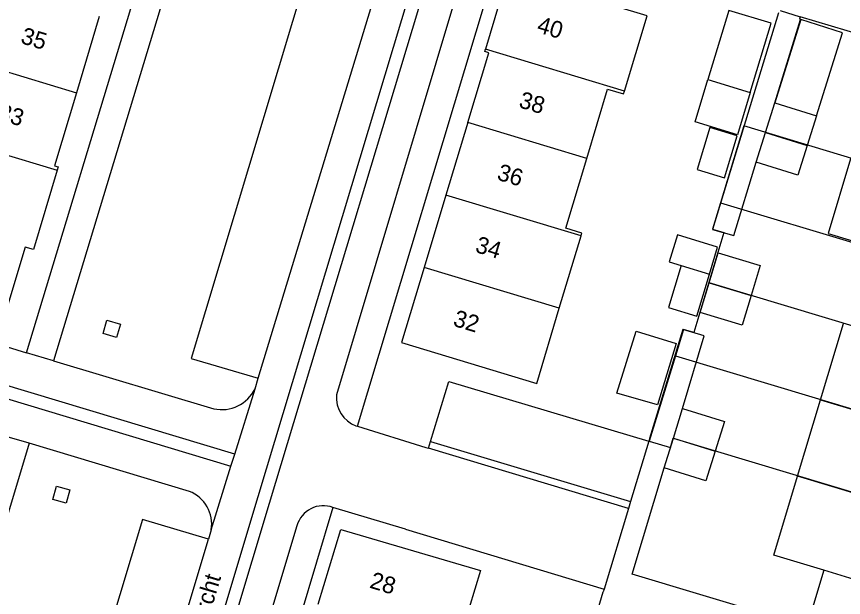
# Model space of a CAD drawing. Extents: x 194485 to 197793, y 468269 to 470822.
# Drawn here: x 197197 to 197256.1, y 468686 to 468727.5 of the extents above; entities that cross this region are included whole.
import ezdxf

# ---------------------------------------------------------------- set-up
doc = ezdxf.new("R2010")
doc.units = 0
for name, color, linetype in [('BGT grensvlak gebouwinstallatie plus 1', 7, 'Continuous'), ('BGT grensvlak onbegroeid terreindeel', 7, 'Continuous'), ('BGT grensvlak pand op maaiveld', 7, 'Continuous'), ('BGT grensvlak pand op maaiveld LR', 7, 'Continuous'), ('BGT grensvlak wegdeel', 7, 'Continuous'), ('BGT lijnelement scheiding muur', 7, 'Continuous'), ('BGT tekst huisnummerreeks', 7, 'Continuous'), ('BGT tekst openbare ruimte label weg', 7, 'Continuous'), ('GEM grensvlak WOZ_BRK percelen', 7, 'Continuous')]:
    doc.layers.add(name, color=color, linetype=linetype)

msp = doc.modelspace()

# ---------------------------------------------------------------- linework, layer by layer
at = {"layer": 'BGT grensvlak gebouwinstallatie plus 1'}
for points in [[(197249.428, 468722.038), (197250.921, 468726.978), (197247.896, 468727.892), (197246.404, 468722.952)], [(197254.169, 468720.356), (197256.033, 468726.299), (197253.046, 468727.236), (197251.182, 468721.293)], [(197256.603, 468717.287), (197254.997, 468711.95), (197257.771, 468711.115)], [(197254.678, 468687.899), (197253.729, 468684.745), (197258.985, 468683.164), (197259.934, 468686.318)]]:
    msp.add_lwpolyline(points, dxfattribs=at)
at = {"layer": 'BGT grensvlak onbegroeid terreindeel'}
for points in [[(197204.433, 468705.488), (197204.155, 468704.531), (197203.198, 468704.809), (197203.476, 468705.766), (197204.433, 468705.488)], [(197200.834, 468693.65), (197200.573, 468692.686), (197199.609, 468692.947), (197199.87, 468693.911), (197200.834, 468693.65)]]:
    msp.add_lwpolyline(points, dxfattribs=at)
at = {"layer": 'BGT grensvlak pand op maaiveld'}
for p, q in [((197202.932, 468727.473), (197201.294, 468722.013)), ((197246.404, 468722.952), (197249.428, 468722.038)), ((197250.517, 468719.173), (197251.182, 468721.293)), ((197251.182, 468721.293), (197254.169, 468720.356)), ((197254.169, 468720.356), (197253.504, 468718.236)), ((197229.252, 468719.878), (197227.694, 468714.708)), ((197249.852, 468717.053), (197250.517, 468719.173)), ((197227.694, 468714.708), (197226.136, 468709.538)), ((197235.793, 468706.621), (197237.35, 468711.791)), ((197254.449, 468700.078), (197256.092, 468705.536)), ((197252.806, 468694.62), (197254.449, 468700.078)), ((197243.938, 468697.338), (197244.594, 468699.456)), ((197243.281, 468695.22), (197243.938, 468697.338)), ((197259.934, 468686.318), (197254.678, 468687.899))]:
    msp.add_line(p, q, dxfattribs=at)
for points in [[(197240.446, 468722.139), (197242.07, 468727.505), (197232.117, 468730.503), (197230.52, 468725.137)], [(197229.252, 468719.878), (197230.757, 468724.875), (197230.468, 468724.963), (197230.52, 468725.137)], [(197249.428, 468722.038), (197248.514, 468719.013), (197245.489, 468719.927), (197246.404, 468722.952)], [(197237.747, 468717.313), (197239.232, 468722.276), (197240.387, 468721.944), (197240.446, 468722.139)], [(197201.294, 468722.013), (197199.729, 468716.8), (197199.994, 468716.72), (197199.92, 468716.475)], [(197245.642, 468716.527), (197247.586, 468715.94), (197248.494, 468718.946), (197246.551, 468719.533), (197245.642, 468716.527)], [(197253.504, 468718.236), (197252.839, 468716.116), (197249.852, 468717.053)], [(197237.35, 468711.791), (197237.411, 468711.993), (197236.259, 468712.341), (197237.747, 468717.313)], [(197199.92, 468716.475), (197198.223, 468710.82), (197197.645, 468710.994)], [(197197.645, 468710.994), (197196.111, 468705.9), (197192.434, 468707.008), (197193.415, 468710.264), (197192.218, 468710.624), (197192.772, 468712.463)], [(197246.517, 468709.051), (197247.103, 468710.988), (197244.231, 468711.856), (197243.648, 468709.927), (197244.493, 468709.663)], [(197246.502, 468708.444), (197247.145, 468710.573), (197250.141, 468709.668), (197249.498, 468707.539)], [(197244.493, 468709.663), (197243.586, 468706.665), (197245.61, 468706.052), (197246.517, 468709.051)], [(197226.136, 468709.538), (197224.521, 468704.176), (197234.175, 468701.253), (197235.793, 468706.621)], [(197249.498, 468707.539), (197248.855, 468705.41), (197245.859, 468706.315), (197246.502, 468708.444)], [(197241.275, 468704.978), (197244.148, 468704.094), (197242.799, 468699.714), (197239.909, 468700.542), (197241.275, 468704.978)], [(197244.594, 468699.456), (197247.584, 468698.529), (197246.928, 468696.411)], [(197246.928, 468696.411), (197246.271, 468694.293), (197243.281, 468695.22)], [(197254.678, 468687.899), (197251.106, 468688.974), (197252.806, 468694.62)], [(197218.574, 468685.471), (197220.179, 468690.808), (197230.153, 468687.879), (197228.547, 468682.542)]]:
    msp.add_lwpolyline(points, dxfattribs=at)
at = {"layer": 'BGT grensvlak pand op maaiveld LR'}
for p, q in [((197191.024, 468725.108), (197201.294, 468722.013)), ((197240.446, 468722.139), (197230.52, 468725.137)), ((197237.747, 468717.313), (197229.252, 468719.878)), ((197189.385, 468719.649), (197199.92, 468716.475)), ((197250.517, 468719.173), (197253.504, 468718.236)), ((197237.35, 468711.791), (197227.694, 468714.708)), ((197244.493, 468709.663), (197246.517, 468709.051)), ((197235.793, 468706.621), (197226.136, 468709.538)), ((197246.502, 468708.444), (197249.498, 468707.539)), ((197254.449, 468700.078), (197264.132, 468697.165)), ((197243.938, 468697.338), (197246.928, 468696.411)), ((197262.769, 468691.623), (197252.806, 468694.62))]:
    msp.add_line(p, q, dxfattribs=at)
at = {"layer": 'BGT grensvlak wegdeel'}
for p, q in [((197197.741, 468703.429), (197209.009, 468740.693)), ((197210.896, 468740.038), (197199.669, 468702.853)), ((197214.286, 468701.614), (197224.707, 468735.854)), ((197230.037, 468734.332), (197219.867, 468700.43)), ((197221.367, 468698.188), (197232.068, 468733.752)), ((197251.563, 468727.897), (197253.009, 468727.445)), ((197251.182, 468721.293), (197253.011, 468727.248)), ((197191.895, 468705.223), (197197.741, 468703.429)), ((197199.669, 468702.853), (197197.741, 468703.429)), ((197199.669, 468702.853), (197211.114, 468699.439)), ((197214.055, 468700.869), (197214.286, 468701.614)), ((197212.606, 468696.197), (197214.055, 468700.869)), ((197221.261, 468698.21), (197221.367, 468698.188)), ((197221.367, 468698.188), (197226.251, 468696.682)), ((197197.922, 468696.989), (197196.012, 468697.54)), ((197197.922, 468696.989), (197180.532, 468639.293)), ((197209.374, 468693.538), (197197.922, 468696.989)), ((197226.593, 468697.099), (197240.879, 468692.804)), ((197242.177, 468697.127), (197240.879, 468692.804)), ((197212.336, 468695.329), (197212.606, 468696.197)), ((197210.929, 468690.792), (197212.336, 468695.329)), ((197240.879, 468692.804), (197240.733, 468692.317)), ((197219.622, 468692.39), (197202.668, 468636.055)), ((197224.808, 468690.827), (197219.622, 468692.39)), ((197217.045, 468691.087), (197208.58, 468662.942)), ((197210.929, 468690.792), (197210.721, 468690.121)), ((197203.37, 468665.659), (197210.721, 468690.121)), ((197237.615, 468682.045), (197238.932, 468686.356))]:
    msp.add_line(p, q, dxfattribs=at)
for points in [[(197219.797, 468737.345), (197209.484, 468703.037), (197214.286, 468701.614)], [(197227.868, 468735.101), (197226.965, 468735.388), (197214.263, 468693.144), (197205.465, 468663.889)], [(197206.347, 468663.621), (197215.09, 468692.695), (197227.868, 468735.101)], [(197251.462, 468727.715), (197246.743, 468712.254), (197248.254, 468711.815), (197249.852, 468717.053)], [(197212.606, 468696.197), (197176.843, 468706.953), (197155.063, 468673.265)], [(197156.907, 468674.462), (197177.251, 468705.908), (197212.336, 468695.329)], [(197244.594, 468699.456), (197246.146, 468704.648), (197244.606, 468705.109), (197242.241, 468697.316), (197242.237, 468697.317)], [(197240.733, 468692.317), (197226.447, 468696.613), (197226.45, 468696.621)], [(197260.562, 468681.731), (197240.994, 468687.622), (197243.281, 468695.22)], [(197240.733, 468692.317), (197239.001, 468686.548), (197238.993, 468686.55)], [(197210.721, 468690.121), (197206.008, 468691.539), (197198.659, 468667.081), (197203.37, 468665.659)]]:
    msp.add_lwpolyline(points, dxfattribs=at)
for centre, radius, start, end in [((197211.68, 468702.014), 2.637, 257.6046, 334.25615), ((197222.06, 468700.259), 2.2, 175.55376, 248.69796), ((197208.441, 468691.196), 2.521, 350.77236, 68.2715), ((197218.936, 468690.548), 1.966, 69.56174, 164.08302)]:
    msp.add_arc(centre, radius, start, end, dxfattribs=at)
at = {"layer": 'BGT lijnelement scheiding muur'}
for p, q in [((197272.533, 468721.595), (197253.009, 468727.445)), ((197226.251, 468696.682), (197226.45, 468696.621)), ((197226.45, 468696.621), (197226.593, 468697.099)), ((197224.808, 468690.827), (197238.993, 468686.55))]:
    msp.add_line(p, q, dxfattribs=at)
for points in [[(197253.009, 468727.445), (197252.955, 468727.265), (197253.011, 468727.248)], [(197226.593, 468697.099), (197227.89, 468701.399), (197242.177, 468697.127)], [(197242.237, 468697.317), (197242.178, 468697.127), (197242.177, 468697.127)], [(197238.993, 468686.55), (197238.934, 468686.355), (197238.932, 468686.356)]]:
    msp.add_lwpolyline(points, dxfattribs=at)
at = {"layer": 'GEM grensvlak WOZ_BRK percelen'}
for p, q in [((197247.299, 468714.156), (197268.371, 468707.817)), ((197246.478, 468708.45), (197266.736, 468702.357)), ((197244.082, 468703.219), (197265.101, 468696.896))]:
    msp.add_line(p, q, dxfattribs=at)
for points in [[(197268.371, 468707.817), (197270.008, 468713.287), (197248.971, 468719.654), (197247.299, 468714.156)], [(197247.299, 468714.156), (197246.726, 468712.273), (197247.547, 468712.026), (197246.478, 468708.45)], [(197246.478, 468708.45), (197245.412, 468704.88), (197244.659, 468705.097), (197244.082, 468703.219)], [(197244.082, 468703.219), (197242.209, 468697.123), (197243.734, 468696.667), (197243.934, 468697.337), (197263.473, 468691.458), (197265.101, 468696.896)]]:
    msp.add_lwpolyline(points, dxfattribs=at)

# ---------------------------------------------------------------- texts
at = {"layer": 'BGT tekst huisnummerreeks'}
for s, rotation, p in [('40', 343.4, (197234.126, 468726.359)), ('35', 343.3, (197197.249, 468725.576)), ('38', 343.2, (197232.831, 468720.994)), ('33', 343.3, (197195.615, 468720.116)), ('36', 343.2, (197231.274, 468715.823)), ('34', 343.2, (197229.718, 468710.652)), ('32', 343.2, (197228.136, 468705.385)), ('28', 343.3, (197222.177, 468686.67))]:
    msp.add_text(s, height=1.2, rotation=rotation, dxfattribs=at).set_placement(p)
at = {"layer": 'BGT tekst openbare ruimte label weg'}
msp.add_text('Dassenburcht', height=1.2, rotation=73.3, dxfattribs=at).set_placement((197208.797, 468677.938))

doc.saveas('drawing.dxf')
